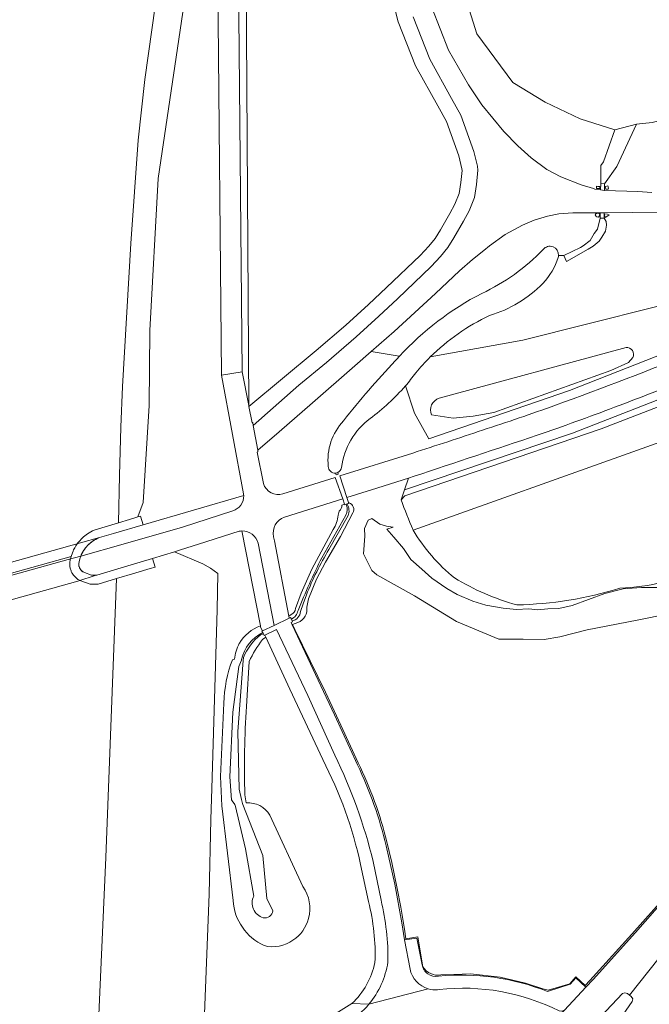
# Model space of a CAD drawing. Header units: metres. Extents: x 197700 to 204338, y 317132 to 325229.
# Tile 795 of 1056: x 202220 to 202300, y 320066 to 320191. Entities that reach past the tile are written whole.
import ezdxf

# ---------------------------------------------------------------- set-up
doc = ezdxf.new("R2010")
doc.units = ezdxf.units.M
for name, color, linetype, lineweight in [('B-WE-GR-BEPLANTING_CULTUUR_BOSPLANTSOEN-GV', 90, 'Continuous', 18), ('B-WE-GR-BEPLANTING_CULTUUR_HEESTERS-GV', 90, 'Continuous', 18), ('B-WE-GR-BOS_LOOF-GV', 40, 'Continuous', 13), ('B-WE-GR-GRAS-GV', 60, 'Continuous', 13), ('B-WE-GR-STRUIK-GV', 90, 'Continuous', 13), ('B-WE-IE-TERREINAFSCHEIDING_KUNSTMATIG_MUUR-GV', 90, 'Continuous', 18), ('B-WE-KW-KUNSTWERK-GV', 170, 'Continuous', 18), ('B-WE-OG-TERREIN_CULTUURSCHEIDING-GV', 7, 'Continuous', 18), ('B-WE-OG-WATER_GREPPEL-GV', 160, 'Continuous', 18), ('B-WE-OG-WATER_MEER-GV', 140, 'Continuous', 18), ('B-WE-OG-WATER_SLOOT-GV', 120, 'Continuous', 18), ('B-WE-VH-VERHARDING_ASFALT-GV', 252, 'Continuous', 18), ('B-WE-VH-VERHARDING_BEDRIJFSVLOERPLAAT-GV', 252, 'Continuous', 18), ('B-WE-VH-VERHARDING_GESLOTEN-GV', 252, 'Continuous', 18), ('B-WE-VH-VERHARDING_OPEN-GV', 252, 'Continuous', 18), ('B-WE-VH-VERHARDING_TEGEL-GV', 252, 'Continuous', 18)]:
    doc.layers.add(name, color=color, linetype=linetype, lineweight=lineweight)

msp = doc.modelspace()

# ---------------------------------------------------------------- linework, layer by layer
at = {"layer": 'B-WE-GR-BEPLANTING_CULTUUR_BOSPLANTSOEN-GV'}
for points in [[(202416.535, 320192.754), (202405.889, 320189.887), (202401.658, 320188.746), (202399.765, 320188.237), (202398.554, 320187.908), (202390.656, 320185.549), (202386.224, 320184.4), (202381.75, 320183.431), (202357.998, 320178.415), (202301.949, 320166.697), (202294.727, 320166.622), (202294.72, 320165.949), (202294.982, 320165.52), (202294.995, 320165.054), (202294.875, 320164.27), (202294.42, 320163.536), (202294.056, 320162.997), (202293.321, 320162.358), (202292.677, 320161.985), (202289.915, 320160.406), (202289.581, 320161.18), (202288.899, 320161.18)], [(202272.528, 320148.237), (202284.345, 320150.38), (202309.381, 320156.68), (202335.915, 320164.657), (202352.489, 320169.303), (202357.622, 320170.927), (202368.773, 320173.96), (202378.548, 320176.242), (202389.162, 320178.844), (202398.411, 320180.879)], [(202364.423, 320159.155), (202365.671, 320159.747), (202369.244, 320161.332), (202372.662, 320163.094), (202376.522, 320164.804), (202379.765, 320166.103), (202383.884, 320167.802), (202385.697, 320168.505), (202386.852, 320168.953), (202386.169, 320170.505), (202367.141, 320165.258), (202363.961, 320164.324), (202350.816, 320160.462), (202337.855, 320156.237), (202326.429, 320152.055), (202315.589, 320147.288), (202294.319, 320139.078), (202269.291, 320130.523), (202268.818, 320130.037)], [(202327.58, 320146.564), (202270.331, 320126.165)], [(202270.331, 320126.165), (202327.58, 320146.564)]]:
    msp.add_lwpolyline(points, dxfattribs=at)
msp.add_lwpolyline([(202294.731, 320166.494), (202295.121, 320166.439), (202295.335, 320166.379), (202295.186, 320166.233), (202294.843, 320166.027)], close=True, dxfattribs=at)
for points in [[(202288.853, 320160.919, -0.1136974), (202286.89, 320157.627)], [(202288.899, 320161.18, -0.0588127), (202288.853, 320160.919)], [(202286.89, 320157.627, -0.1285651), (202280.095, 320153.533)], [(202280.095, 320153.533, 0.084822), (202272.528, 320148.237)], [(202268.818, 320130.037, 0.0183592), (202270.331, 320126.165)], [(202270.331, 320126.165, 0.0867263), (202275.614, 320120.054)], [(202296.71, 320118.75, 0.0975917), (202307.635, 320121.377)], [(202275.614, 320120.054, 0.0688805), (202283.568, 320116.619)], [(202283.568, 320116.619, 0.0717678), (202296.71, 320118.75)]]:
    msp.add_lwpolyline(points, format="xyb", dxfattribs=at)
at = {"layer": 'B-WE-GR-BEPLANTING_CULTUUR_HEESTERS-GV'}
msp.add_lwpolyline([(202302.01, 320118.814), (202299.462, 320118.815), (202297.148, 320118.685), (202294.802, 320118.087), (202290.635, 320116.532), (202288.933, 320116.173), (202287.507, 320116.098), (202286.201, 320116), (202285.088, 320116.13), (202283.531, 320116.017), (202281.812, 320116.202), (202279.6, 320116.563), (202277.949, 320117.105), (202275.97, 320117.939), (202274.636, 320118.726), (202272.71, 320120.008), (202271.431, 320121.159), (202270.04, 320122.398), (202269.129, 320123.828), (202267.857, 320125.246), (202267.003, 320126.287), (202267.793, 320126.548), (202266.945, 320126.666), (202266.111, 320126.897), (202265.059, 320127.62), (202264.606, 320127.437), (202264.118, 320126.342), (202264.192, 320125.362), (202263.996, 320123.112), (202265.066, 320120.983), (202265.705, 320120.436), (202270.508, 320117.754), (202275.872, 320114.491), (202281.263, 320112.256), (202284.396, 320112.251), (202287.07, 320112.216), (202289.067, 320112.558), (202292.532, 320113.442), (202298.927, 320114.674), (202306.691, 320116.248)], dxfattribs=at)
at = {"layer": 'B-WE-GR-BOS_LOOF-GV'}
for points in [[(202245.507, 320212.515), (202243.556, 320210.678), (202243.077, 320206.599), (202237.804, 320171.019), (202236.745, 320151.621), (202236.666, 320142.027), (202235.891, 320129.683), (202235.195, 320127.828), (202235.574, 320127.941), (202235.738, 320127.39), (202235.902, 320126.839), (202248.726, 320130.573), (202248.718, 320130.679), (202248.705, 320130.785), (202245.911, 320145.899), (202245.43, 320195.714)], [(202239.249, 320206.007), (202236.114, 320183.626), (202235.273, 320175.872), (202234.325, 320162.706), (202233.26, 320144.472), (202233.043, 320139.288), (202232.888, 320133.135), (202232.736, 320127.094), (202234.155, 320127.517), (202234.821, 320127.716), (202235.195, 320127.828), (202235.891, 320129.683), (202236.666, 320142.027), (202236.745, 320151.621), (202237.804, 320171.019), (202243.077, 320206.599)], [(202500.429, 320178.89), (202503.068, 320178.522), (202505.693, 320178.058), (202506.25, 320178.901), (202504.066, 320179.373), (202500.581, 320179.878), (202499.234, 320180.098), (202468.216, 320184.244), (202455.762, 320185.067), (202450.788, 320185.084), (202420.253, 320183.292), (202410.658, 320182.37), (202401.173, 320180.594), (202398.496, 320179.931), (202370.916, 320172.883), (202341.367, 320164.084), (202321.937, 320156.508), (202313.566, 320153.114), (202290.297, 320143.97), (202272.345, 320137.791), (202270.519, 320141.068), (202269.345, 320144.542)], [(202398.411, 320180.879), (202389.162, 320178.844), (202378.548, 320176.242), (202368.773, 320173.96), (202357.622, 320170.927), (202352.489, 320169.303), (202335.915, 320164.657), (202309.381, 320156.68), (202284.345, 320150.38), (202272.528, 320148.237)], [(202269.345, 320144.542), (202270.519, 320141.068), (202272.345, 320137.791), (202290.297, 320143.97), (202313.566, 320153.114), (202321.937, 320156.508), (202341.367, 320164.084), (202370.916, 320172.883), (202398.496, 320179.931)], [(202268.058, 320147.748), (202268.298, 320148.017), (202268.54, 320148.284), (202268.58, 320148.326), (202268.537, 320148.333), (202264.972, 320148.92), (202262.882, 320147.105), (202257.484, 320142.377), (202253.235, 320138.696), (202250.506, 320136.332), (202250.544, 320136.122), (202250.432, 320136.09), (202251.231, 320132.089)], [(202297.506, 320149.443), (202273.655, 320142.976)], [(202273.655, 320142.976), (202297.506, 320149.443)], [(202272.681, 320140.842), (202275.468, 320140.443), (202278.01, 320140.669), (202280.641, 320141.157), (202295.576, 320146.513), (202297.799, 320147.548), (202298.389, 320148.16)], [(202298.389, 320148.16), (202297.799, 320147.548), (202295.576, 320146.513), (202280.641, 320141.157), (202278.01, 320140.669), (202275.468, 320140.443), (202272.681, 320140.842)], [(202253.726, 320130.777), (202260.409, 320132.852), (202261.354, 320130.127), (202261.591, 320129.444), (202261.612, 320129.385), (202261.786, 320129.447), (202261.929, 320129.498), (202262.118, 320129.565), (202262.087, 320129.661), (202261.871, 320130.32), (202260.972, 320133.066), (202270.301, 320135.982)], [(202260.727, 320133.507), (202260.792, 320133.291), (202260.54, 320133.203), (202260.536, 320133.215), (202260.445, 320133.425)], [(202229.689, 320051.953), (202231.128, 320084.409), (202232.476, 320119.962), (202230.171, 320119.281), (202229.135, 320119.254), (202227.928, 320119.694), (202227.678, 320119.821), (202227.573, 320119.876), (202227.243, 320120.14), (202227.049, 320120.356), (202227.014, 320120.404), (202226.848, 320120.644), (202226.809, 320120.723), (202226.761, 320120.802), (202226.73, 320120.883), (202226.69, 320120.964), (202226.656, 320121.075), (202226.617, 320121.17), (202226.586, 320121.297), (202226.55, 320121.493), (202226.546, 320121.53), (202226.532, 320121.605), (202226.527, 320121.695), (202226.529, 320121.855), (202226.526, 320122.003), (202226.584, 320122.365), (202226.701, 320122.808), (202205.044, 320116.763)], [(202243.523, 320058.998), (202244.3, 320079.699), (202244.535, 320089.236), (202244.655, 320093.209), (202245.34, 320115.996), (202245.415, 320120.61), (202244.5, 320121.3), (202243.507, 320121.872), (202239.898, 320123.404), (202237.091, 320122.525), (202237.254, 320121.974), (202237.417, 320121.422), (202236.799, 320121.239), (202234.946, 320120.692), (202234.82, 320120.655), (202232.476, 320119.962), (202231.128, 320084.409), (202229.689, 320051.953)]]:
    msp.add_lwpolyline(points, dxfattribs=at)
for points in [[(202288.514, 320142.086, 0.0070057), (202306.496, 320148.946)], [(202298.389, 320148.16, 0.5636396), (202297.506, 320149.443)], [(202297.506, 320149.443, -0.5636396), (202298.389, 320148.16)], [(202261.446, 320140.102, -0.0221482), (202268.058, 320147.748)], [(202272.528, 320148.237, 0.0252013), (202270.671, 320146.206)], [(202270.671, 320146.206, -0.0193772), (202269.345, 320144.542)], [(202269.345, 320144.542, -0.0561257), (202264.848, 320140.379)], [(202273.655, 320142.976, 0.4398828), (202272.681, 320140.842)], [(202272.681, 320140.842, -0.4398828), (202273.655, 320142.976)], [(202279.202, 320138.903, 0.0071654), (202288.514, 320142.086)], [(202259.508, 320134.283, -0.2139213), (202261.446, 320140.102)], [(202264.848, 320140.379, 0.2039263), (202261.195, 320134.156)], [(202270.301, 320135.982, 0.003038), (202279.202, 320138.903)], [(202260.445, 320133.425, -0.4317279), (202259.508, 320134.283)], [(202261.195, 320134.156, -0.2512097), (202260.727, 320133.507)], [(202251.231, 320132.089, 0.4038333), (202253.726, 320130.777)]]:
    msp.add_lwpolyline(points, format="xyb", dxfattribs=at)
at = {"layer": 'B-WE-GR-GRAS-GV'}
for points in [[(202272.742, 320192.803), (202274.849, 320187.352), (202277.424, 320182.94), (202279.123, 320180.394), (202281.928, 320176.98), (202283.693, 320175.173), (202285.42, 320173.617), (202287.395, 320172.159), (202289.191, 320171.231), (202291.762, 320170.177), (202293.356, 320169.706), (202293.511, 320169.66), (202294.259, 320169.538), (202294.274, 320170.364), (202294.287, 320172.676), (202294.613, 320173.139), (202296.09, 320177.205), (202291.665, 320178.609), (202287.181, 320180.748), (202283.055, 320183.252), (202278.472, 320189.462), (202272.989, 320206.926)], [(202249.043, 320196.326), (202249.375, 320142.059), (202249.398, 320141.94), (202257.977, 320149.055), (202261.756, 320152.302), (202264.629, 320154.927), (202266.957, 320157.089), (202271.219, 320161.165), (202272.332, 320162.359), (202273.142, 320163.368), (202273.829, 320164.443), (202275.007, 320166.541), (202275.664, 320167.729), (202276.224, 320169.107), (202276.437, 320170.506), (202276.59, 320172.021), (202276.565, 320172.223), (202276.175, 320173.878), (202274.597, 320178.263), (202273.5, 320180.252), (202270.653, 320185.383), (202268.439, 320191.005), (202267.468, 320194.879)], [(202300.854, 320178.154), (202298.838, 320177.912), (202296.331, 320172.547), (202294.765, 320170.327), (202294.756, 320169.457), (202299.025, 320169.341), (202300.81, 320169.236)]]:
    msp.add_lwpolyline(points, dxfattribs=at)
for points in [[(202293.746, 320169.72), (202293.739, 320170.02), (202293.899, 320169.99), (202294.152, 320169.987), (202294.158, 320169.736), (202293.944, 320169.737)], [(202294.88, 320169.972), (202295.188, 320170.057), (202295.268, 320169.759), (202295.206, 320169.634), (202294.967, 320169.628), (202294.821, 320169.666)]]:
    msp.add_lwpolyline(points, close=True, dxfattribs=at)
at = {"layer": 'B-WE-GR-STRUIK-GV'}
msp.add_lwpolyline([(202205.044, 320116.763), (202226.701, 320122.808), (202226.864, 320123.268), (202226.949, 320123.463), (202227.024, 320123.622), (202227.185, 320123.914), (202227.319, 320124.146), (202227.576, 320124.511), (202227.785, 320124.764), (202228.077, 320125.082), (202228.287, 320125.278), (202228.81, 320125.685), (202229.445, 320126.067), (202229.755, 320126.205), (202232.736, 320127.094), (202232.888, 320133.135), (202233.043, 320139.288), (202233.26, 320144.472), (202234.325, 320162.706), (202235.273, 320175.872), (202236.114, 320183.626), (202239.249, 320206.007)], dxfattribs=at)
at = {"layer": 'B-WE-IE-TERREINAFSCHEIDING_KUNSTMATIG_MUUR-GV'}
for points in [[(202293.746, 320169.72), (202293.944, 320169.737), (202294.158, 320169.736), (202294.152, 320169.987), (202293.899, 320169.99), (202293.739, 320170.02)], [(202294.88, 320169.972), (202294.821, 320169.666), (202294.967, 320169.628), (202295.206, 320169.634), (202295.268, 320169.759), (202295.188, 320170.057)], [(202293.892, 320166.584), (202293.64, 320166.509), (202293.547, 320166.38), (202293.642, 320166.24), (202293.634, 320166.186), (202293.769, 320166.126), (202293.998, 320166.049), (202294.139, 320166.341), (202294.094, 320166.53)], [(202294.731, 320166.494), (202294.843, 320166.027), (202295.186, 320166.233), (202295.335, 320166.379), (202295.121, 320166.439)], [(202226.584, 320122.365), (202226.526, 320122.003), (202226.529, 320121.855), (202226.527, 320121.695), (202226.532, 320121.605), (202226.546, 320121.53), (202226.55, 320121.493), (202226.586, 320121.297), (202226.617, 320121.17), (202226.656, 320121.075), (202226.69, 320120.964), (202226.73, 320120.883), (202226.761, 320120.802), (202226.809, 320120.723), (202226.848, 320120.644), (202227.014, 320120.404), (202227.049, 320120.356), (202227.243, 320120.14), (202227.573, 320119.876), (202227.678, 320119.821), (202227.928, 320119.694), (202229.135, 320119.254), (202230.171, 320119.281), (202232.476, 320119.962), (202234.82, 320120.655), (202234.946, 320120.692), (202236.799, 320121.239), (202237.417, 320121.422), (202237.254, 320121.974), (202237.091, 320122.525), (202233.495, 320121.461), (202230.003, 320120.427), (202229.323, 320120.409), (202228.392, 320120.74), (202228.322, 320120.774), (202228.253, 320120.817), (202228.208, 320120.841), (202228.193, 320120.853), (202228.18, 320120.861), (202228.051, 320120.967), (202228.05, 320120.968), (202228.045, 320120.972), (202228.02, 320121.001), (202227.938, 320121.089), (202227.922, 320121.111), (202227.907, 320121.129), (202227.885, 320121.165), (202227.843, 320121.226), (202227.819, 320121.275), (202227.799, 320121.308), (202227.785, 320121.345), (202227.761, 320121.393), (202227.741, 320121.458), (202227.723, 320121.503), (202227.717, 320121.532), (202227.705, 320121.571), (202227.688, 320121.663), (202227.684, 320121.698), (202227.682, 320121.709), (202227.682, 320121.72), (202227.678, 320121.755), (202227.679, 320121.859), (202227.678, 320121.918), (202227.68, 320121.93), (202227.68, 320121.941), (202227.71, 320122.125), (202227.806, 320122.489), (202227.934, 320122.844), (202227.996, 320122.987), (202228.063, 320123.128), (202228.08, 320123.158), (202228.096, 320123.193), (202228.185, 320123.346), (202228.255, 320123.472), (202228.273, 320123.498), (202228.289, 320123.526), (202228.402, 320123.687), (202228.477, 320123.796), (202228.49, 320123.812), (202228.51, 320123.84), (202228.652, 320124.007), (202228.729, 320124.099), (202228.743, 320124.113), (202228.76, 320124.133), (202228.895, 320124.272), (202228.989, 320124.36), (202229.007, 320124.378), (202229.019, 320124.388), (202229.034, 320124.402), (202229.148, 320124.496), (202229.309, 320124.63), (202229.324, 320124.641), (202229.331, 320124.646), (202229.462, 320124.735), (202229.634, 320124.853), (202229.644, 320124.859), (202229.649, 320124.862), (202229.837, 320124.966), (202229.977, 320125.045), (202229.981, 320125.047), (202229.985, 320125.049), (202230.337, 320125.205), (202232.122, 320125.729), (202235.902, 320126.839), (202235.738, 320127.39), (202235.574, 320127.941), (202235.195, 320127.828), (202234.821, 320127.716), (202234.155, 320127.517), (202232.736, 320127.094), (202229.755, 320126.205), (202229.445, 320126.067), (202228.81, 320125.685), (202228.287, 320125.278), (202228.077, 320125.082), (202227.785, 320124.764), (202227.576, 320124.511), (202227.319, 320124.146), (202227.185, 320123.914), (202227.024, 320123.622), (202226.949, 320123.463), (202226.864, 320123.268), (202226.701, 320122.808)]]:
    msp.add_lwpolyline(points, close=True, dxfattribs=at)
at = {"layer": 'B-WE-KW-KUNSTWERK-GV'}
for points in [[(202230.337, 320125.205), (202227.912, 320124.543), (202187.364, 320113.18)], [(202227.71, 320122.125), (202227.806, 320122.489), (202227.934, 320122.844)], [(202157.754, 320100.111), (202227.55, 320119.662), (202229.899, 320120.396), (202230.003, 320120.427), (202229.323, 320120.409), (202228.392, 320120.74)]]:
    msp.add_lwpolyline(points, dxfattribs=at)
for points in [[(202227.934, 320122.844, -0.2048801), (202230.337, 320125.205)], [(202228.392, 320120.74, -0.3641339), (202227.71, 320122.125)]]:
    msp.add_lwpolyline(points, format="xyb", dxfattribs=at)
at = {"layer": 'B-WE-OG-TERREIN_CULTUURSCHEIDING-GV'}
for points in [[(202248.987, 320197.015), (202248.043, 320196.345), (202248.545, 320146.332), (202249.375, 320142.059), (202249.043, 320196.326)], [(202293.892, 320166.584), (202294.094, 320166.53), (202294.139, 320166.341), (202293.998, 320166.049), (202293.769, 320166.126), (202293.634, 320166.186), (202293.642, 320166.24), (202293.547, 320166.38), (202293.64, 320166.509)]]:
    msp.add_lwpolyline(points, close=True, dxfattribs=at)
for points in [[(202267.468, 320194.879), (202268.439, 320191.005), (202270.653, 320185.383), (202273.5, 320180.252), (202274.597, 320178.263), (202276.175, 320173.878), (202276.565, 320172.223), (202276.59, 320172.021), (202276.437, 320170.506), (202276.224, 320169.107), (202275.664, 320167.729), (202275.007, 320166.541), (202273.829, 320164.443), (202273.142, 320163.368), (202272.332, 320162.359), (202271.219, 320161.165), (202266.957, 320157.089), (202264.629, 320154.927), (202261.756, 320152.302), (202257.977, 320149.055), (202249.398, 320141.94), (202249.804, 320139.848), (202249.872, 320139.881), (202249.94, 320139.5), (202255.778, 320144.633), (202259.267, 320147.527), (202263.083, 320150.805), (202265.984, 320153.456), (202268.329, 320155.633), (202272.643, 320159.759), (202273.845, 320161.049), (202274.769, 320162.2), (202275.545, 320163.414), (202276.754, 320165.567), (202277.472, 320166.865), (202278.166, 320168.573), (202278.422, 320170.255), (202278.603, 320172.046), (202278.536, 320172.578), (202278.095, 320174.448), (202276.425, 320179.09), (202275.25, 320181.22), (202272.466, 320186.238), (202270.347, 320191.617)], [(202270.485, 320133.024), (202269.729, 320132.787), (202269.237, 320131.302), (202290.685, 320138.519), (202315.163, 320148.069), (202325.184, 320152.202), (202344.799, 320159.703), (202371.933, 320167.735), (202401.701, 320175.291), (202402.419, 320175.461), (202412.099, 320177.271), (202421.905, 320178.209), (202422.842, 320178.258), (202426.349, 320178.691), (202440.307, 320180.385), (202431.062, 320179.895), (202421.831, 320179.207)], [(202401.701, 320175.291), (202371.933, 320167.735), (202344.799, 320159.703), (202325.184, 320152.202), (202315.163, 320148.069), (202290.685, 320138.519), (202269.237, 320131.302), (202268.818, 320130.037), (202269.291, 320130.523), (202294.319, 320139.078), (202315.589, 320147.288), (202326.429, 320152.055), (202337.855, 320156.237), (202350.816, 320160.462), (202363.961, 320164.324), (202367.141, 320165.258), (202386.169, 320170.505), (202386.852, 320168.953), (202387.983, 320169.391), (202391.66, 320170.805), (202394.948, 320171.816)], [(202288.899, 320161.18), (202289.581, 320161.18), (202291.712, 320162.217), (202292.025, 320162.411), (202292.911, 320163.078), (202293.457, 320163.966), (202293.863, 320164.544), (202294.192, 320165.962), (202294.204, 320166.617), (202293.82, 320166.613), (202290.701, 320166.607), (202288.939, 320166.516), (202287.465, 320166.215), (202285.789, 320165.677), (202284.273, 320165.052), (202282.061, 320163.853), (202280.067, 320162.424), (202279.373, 320161.832), (202277.913, 320160.68), (202276.257, 320159.228), (202273.177, 320156.328), (202267.935, 320151.493), (202264.972, 320148.92), (202268.537, 320148.333)], [(202268.537, 320148.333), (202268.58, 320148.326)], [(202268.818, 320130.037), (202269.237, 320131.302), (202269.729, 320132.787), (202265.012, 320131.306), (202261.871, 320130.32), (202262.087, 320129.661), (202262.188, 320129.652)], [(202261.26, 320129.35), (202261.591, 320129.444), (202261.354, 320130.127), (202253.928, 320127.801)], [(202262.651, 320128.35), (202261.08, 320125.358), (202259.167, 320122.064), (202258.022, 320119.916), (202257.01, 320117.381), (202256.779, 320116.335)], [(202260.755, 320128.067), (202260.92, 320128.578)], [(202306.691, 320116.248), (202298.927, 320114.674), (202292.532, 320113.442), (202289.067, 320112.558), (202287.07, 320112.216), (202284.396, 320112.251), (202281.263, 320112.256), (202275.872, 320114.491), (202270.508, 320117.754), (202265.705, 320120.436), (202265.066, 320120.983), (202263.996, 320123.112), (202264.192, 320125.362), (202264.118, 320126.342), (202264.606, 320127.437), (202265.059, 320127.62), (202266.111, 320126.897), (202266.945, 320126.666), (202267.793, 320126.548), (202267.003, 320126.287), (202267.857, 320125.246), (202269.129, 320123.828), (202270.04, 320122.398), (202271.431, 320121.159), (202272.71, 320120.008), (202274.636, 320118.726), (202275.97, 320117.939), (202277.949, 320117.105), (202279.6, 320116.563), (202281.812, 320116.202), (202283.531, 320116.017), (202285.088, 320116.13), (202286.201, 320116), (202287.507, 320116.098), (202288.933, 320116.173), (202290.635, 320116.532), (202294.802, 320118.087), (202297.148, 320118.685), (202299.462, 320118.815), (202302.01, 320118.814)], [(202255.313, 320116.167), (202256.057, 320118.119), (202257.403, 320121.161), (202260.137, 320126.23)], [(202248.151, 320126.006), (202242.952, 320124.366), (202240.639, 320123.636), (202239.898, 320123.404), (202243.507, 320121.872), (202244.5, 320121.3), (202245.415, 320120.61)], [(202250.854, 320113.953), (202248.498, 320126.047)], [(202252.528, 320125.303), (202252.637, 320124.79), (202254.488, 320115.161), (202254.796, 320115.381)], [(202245.415, 320120.61), (202245.34, 320115.996), (202244.655, 320093.209), (202244.535, 320089.236), (202244.3, 320079.699), (202243.523, 320058.998), (202243.426, 320056.735), (202243.026, 320054.73), (202242.027, 320052.996), (202240.456, 320052.068), (202231.196, 320051.035), (202231.252, 320050.164), (202247.258, 320049.627), (202249.956, 320051.523)], [(202255.644, 320114.376), (202254.935, 320114.102), (202255.247, 320113.463), (202259.168, 320105.488), (202261.129, 320101.293), (202263.322, 320096.486)], [(202258.803, 320096.876), (202254.609, 320105.864), (202251.54, 320112.521), (202251.121, 320112.199)], [(202248.164, 320111.704), (202248.172, 320111.719)], [(202247.276, 320109.626), (202247.546, 320109.694)], [(202247.372, 320078.907), (202245.919, 320090.973), (202245.772, 320094.717), (202246.191, 320104.083)], [(202248.867, 320092.375), (202249.046, 320091.356)], [(202252.046, 320089.787), (202256.264, 320080.7)], [(202266.993, 320086.381), (202267.629, 320083.749), (202268.293, 320080.447), (202268.768, 320078.057), (202269.219, 320075.256), (202269.419, 320074.035), (202270.921, 320074.296), (202271.583, 320070.45)], [(202264.638, 320078.77), (202263.632, 320083.495)], [(202273.885, 320069.415), (202275.512, 320069.476), (202277.658, 320069.538), (202281.44, 320069.121), (202284.675, 320068.371), (202286.903, 320067.66), (202287.552, 320067.483), (202290.312, 320068.301), (202291.088, 320069.175), (202292.275, 320068.087), (202292.868, 320068.724), (202298.25, 320074.636), (202303.518, 320080.545)]]:
    msp.add_lwpolyline(points, dxfattribs=at)
for points in [[(202279.097, 320156.343, 0.0938506), (202286.92, 320161.947)], [(202286.92, 320161.947, -0.7249159), (202288.899, 320161.18)], [(202268.58, 320148.326, -0.0878272), (202279.097, 320156.343)], [(202305.412, 320145.486, -0.0061898), (202296.023, 320141.818)], [(202296.023, 320141.818, -0.0068012), (202286.185, 320138.253)], [(202286.185, 320138.253, 0.0006307), (202270.485, 320133.024)], [(202270.331, 320126.165, -0.0183592), (202268.818, 320130.037)], [(202260.92, 320128.578, 0.2046092), (202261.26, 320129.35)], [(202262.188, 320129.652, -0.4419118), (202262.651, 320128.35)], [(202253.928, 320127.801, 0.3790131), (202252.528, 320125.303)], [(202260.137, 320126.23, 0.1333049), (202260.755, 320128.067)], [(202248.498, 320126.047, 0.0429685), (202248.151, 320126.006)], [(202275.614, 320120.054, -0.0867263), (202270.331, 320126.165)], [(202307.635, 320121.377, -0.0975917), (202296.71, 320118.75)], [(202283.568, 320116.619, -0.0688805), (202275.614, 320120.054)], [(202296.71, 320118.75, -0.0717678), (202283.568, 320116.619)], [(202256.779, 320116.335, -0.3434609), (202255.644, 320114.376)], [(202254.796, 320115.381, 0.3057057), (202255.313, 320116.167)], [(202248.172, 320111.719, -0.1757759), (202250.854, 320113.953)], [(202247.546, 320109.694, -0.1085937), (202248.164, 320111.704)], [(202251.121, 320112.199, 0.057667), (202249.432, 320109.387)], [(202246.191, 320104.083, -0.0822949), (202247.276, 320109.626)], [(202249.432, 320109.387, 0.0055841), (202249.07, 320103.668)], [(202249.07, 320103.668, 0.0222174), (202248.867, 320092.375)], [(202263.632, 320083.495, 0.0671983), (202258.803, 320096.876)], [(202263.322, 320096.486, -0.052011), (202266.993, 320086.381)], [(202249.046, 320091.356, -0.2922659), (202252.046, 320089.787)], [(202256.264, 320080.7, -0.2254939), (202257.006, 320076.63)], [(202251.326, 320073.167, -0.2755557), (202247.372, 320078.907)], [(202265.474, 320070.994, 0.0722679), (202264.638, 320078.77)], [(202257.006, 320076.63, -0.1829634), (202255.011, 320073.859)], [(202255.011, 320073.859, -0.2316829), (202251.326, 320073.167)], [(202262.54, 320065.763, 0.1474537), (202265.474, 320070.994)], [(202271.583, 320070.45, 0.2975702), (202273.885, 320069.415)], [(202249.956, 320051.523, -0.1724584), (202262.54, 320065.763)]]:
    msp.add_lwpolyline(points, format="xyb", dxfattribs=at)
at = {"layer": 'B-WE-OG-WATER_GREPPEL-GV'}
for points in [[(202294.274, 320170.364), (202294.765, 320170.327), (202296.331, 320172.547), (202298.838, 320177.912), (202296.09, 320177.205), (202294.613, 320173.139), (202294.287, 320172.676)], [(202294.765, 320170.327), (202294.274, 320170.364), (202294.259, 320169.538), (202294.756, 320169.457)], [(202294.204, 320166.617), (202294.192, 320165.962), (202294.72, 320165.949), (202294.727, 320166.622)], [(202294.72, 320165.949), (202294.192, 320165.962), (202293.863, 320164.544), (202293.457, 320163.966), (202292.911, 320163.078), (202292.025, 320162.411), (202291.712, 320162.217), (202289.581, 320161.18), (202289.915, 320160.406), (202292.677, 320161.985), (202293.321, 320162.358), (202294.056, 320162.997), (202294.42, 320163.536), (202294.875, 320164.27), (202294.995, 320165.054), (202294.982, 320165.52)]]:
    msp.add_lwpolyline(points, close=True, dxfattribs=at)
for points in [[(202286.92, 320161.947, -0.0938506), (202279.097, 320156.343)], [(202288.899, 320161.18, 0.7249159), (202286.92, 320161.947)], [(202286.89, 320157.627, 0.1136974), (202288.853, 320160.919)], [(202288.853, 320160.919, 0.0588127), (202288.899, 320161.18)], [(202280.095, 320153.533, 0.1285651), (202286.89, 320157.627)], [(202279.097, 320156.343, 0.0878272), (202268.58, 320148.326)], [(202272.528, 320148.237, -0.084822), (202280.095, 320153.533)], [(202268.058, 320147.748, 0.0221482), (202261.446, 320140.102)], [(202270.671, 320146.206, -0.0252013), (202272.528, 320148.237)], [(202269.345, 320144.542, 0.0193772), (202270.671, 320146.206)], [(202264.848, 320140.379, 0.0561257), (202269.345, 320144.542)], [(202261.446, 320140.102, 0.2139213), (202259.508, 320134.283)], [(202261.195, 320134.156, -0.2039263), (202264.848, 320140.379)], [(202259.508, 320134.283, 0.4317279), (202260.445, 320133.425)], [(202260.727, 320133.507, 0.2512097), (202261.195, 320134.156)], [(202260.727, 320133.507, -0.0888256), (202260.445, 320133.425)], [(202260.445, 320133.425, 0.0888256), (202260.727, 320133.507)], [(202261.822, 320129.34, -0.2107955), (202261.766, 320128.077)], [(202262.059, 320127.999, 0.2160374), (202261.935, 320129.478)], [(202258.687, 320122.636, 0.0161815), (202255.652, 320115.903)], [(202256.722, 320117.887, -0.04303), (202259.597, 320123.677)], [(202255.652, 320115.903, -0.2176426), (202254.811, 320114.782)], [(202254.901, 320114.586, 0.3446733), (202255.973, 320115.77)], [(202251.158, 320113.077, 0.2342931), (202248.463, 320109.634)], [(202248.683, 320109.9, -0.1267446), (202250.884, 320112.798)], [(202249.997, 320079.476, 0.4509483), (202251.213, 320076.699)], [(202251.213, 320076.699, 0.4164775), (202252.443, 320077.588)]]:
    msp.add_lwpolyline(points, format="xyb", dxfattribs=at)
for points in [[(202268.58, 320148.326), (202268.54, 320148.284), (202268.298, 320148.017), (202268.058, 320147.748)], [(202260.445, 320133.425), (202260.536, 320133.215), (202260.54, 320133.203), (202260.792, 320133.291)], [(202260.792, 320133.291), (202260.727, 320133.507)], [(202261.935, 320129.478), (202261.929, 320129.498), (202261.786, 320129.447), (202261.822, 320129.34)], [(202261.766, 320128.077), (202258.687, 320122.636)], [(202259.597, 320123.677), (202262.059, 320127.999)], [(202255.973, 320115.77), (202256.305, 320116.748), (202256.722, 320117.887)], [(202254.811, 320114.782), (202254.901, 320114.586)], [(202250.884, 320112.798), (202251.235, 320112.933), (202251.158, 320113.077)], [(202248.463, 320109.634), (202248.428, 320109.55), (202248.101, 320108.762), (202247.356, 320102.923), (202246.95, 320094.706), (202247.182, 320091.766), (202247.268, 320091.636), (202247.594, 320091.14), (202247.625, 320091.093), (202248.94, 320085.488), (202249.997, 320079.476)], [(202252.443, 320077.588), (202251.681, 320079.159), (202251.146, 320084.652), (202248.607, 320091.166), (202248.578, 320091.283), (202248.454, 320091.779), (202248.125, 320093.102), (202247.962, 320100.459), (202248.654, 320109.514), (202248.683, 320109.9)]]:
    msp.add_lwpolyline(points, dxfattribs=at)
at = {"layer": 'B-WE-OG-WATER_MEER-GV'}
msp.add_lwpolyline([(202272.989, 320206.926), (202278.472, 320189.462), (202283.055, 320183.252), (202287.181, 320180.748), (202291.665, 320178.609), (202296.09, 320177.205), (202298.838, 320177.912), (202300.854, 320178.154), (202312.298, 320180.993), (202325.722, 320184.318), (202337.335, 320187.072), (202347.127, 320189.44), (202349.386, 320189.93), (202349.094, 320191.892)], dxfattribs=at)
at = {"layer": 'B-WE-OG-WATER_SLOOT-GV'}
for points in [[(202261.26, 320129.35, -0.2046092), (202260.92, 320128.578)], [(202261.766, 320128.077, 0.2107955), (202261.822, 320129.34)], [(202261.935, 320129.478, -0.2160374), (202262.059, 320127.999)], [(202262.651, 320128.35, 0.4419118), (202262.188, 320129.652)], [(202260.755, 320128.067, -0.1333049), (202260.137, 320126.23)], [(202255.652, 320115.903, -0.0161815), (202258.687, 320122.636)], [(202259.597, 320123.677, 0.04303), (202256.722, 320117.887)], [(202255.644, 320114.376, 0.3434609), (202256.779, 320116.335)], [(202255.313, 320116.167, -0.3057057), (202254.796, 320115.381)], [(202254.811, 320114.782, 0.2176426), (202255.652, 320115.903)], [(202255.973, 320115.77, -0.3446733), (202254.901, 320114.586)], [(202250.854, 320113.953, 0.1757759), (202248.172, 320111.719)], [(202248.463, 320109.634, -0.2342931), (202251.158, 320113.077)], [(202250.884, 320112.798, 0.1267446), (202248.683, 320109.9)], [(202248.164, 320111.704, 0.1085937), (202247.546, 320109.694)], [(202249.432, 320109.387, -0.057667), (202251.121, 320112.199)], [(202247.276, 320109.626, 0.0822949), (202246.191, 320104.083)], [(202249.07, 320103.668, -0.0055841), (202249.432, 320109.387)], [(202248.867, 320092.375, -0.0222174), (202249.07, 320103.668)], [(202252.046, 320089.787, 0.2922659), (202249.046, 320091.356)], [(202257.006, 320076.63, 0.2254939), (202256.264, 320080.7)], [(202247.372, 320078.907, 0.2755557), (202251.326, 320073.167)], [(202251.213, 320076.699, -0.4509483), (202249.997, 320079.476)], [(202252.443, 320077.588, -0.4164775), (202251.213, 320076.699)], [(202255.011, 320073.859, 0.1829634), (202257.006, 320076.63)], [(202251.326, 320073.167, 0.2316829), (202255.011, 320073.859)]]:
    msp.add_lwpolyline(points, format="xyb", dxfattribs=at)
for points in [[(202261.591, 320129.444), (202261.26, 320129.35)], [(202261.822, 320129.34), (202261.786, 320129.447), (202261.612, 320129.385), (202261.591, 320129.444)], [(202262.188, 320129.652), (202262.087, 320129.661), (202262.118, 320129.565), (202261.929, 320129.498), (202261.935, 320129.478)], [(202256.779, 320116.335), (202257.01, 320117.381), (202258.022, 320119.916), (202259.167, 320122.064), (202261.08, 320125.358), (202262.651, 320128.35)], [(202258.687, 320122.636), (202261.766, 320128.077)], [(202262.059, 320127.999), (202259.597, 320123.677)], [(202260.92, 320128.578), (202260.755, 320128.067)], [(202260.137, 320126.23), (202257.403, 320121.161), (202256.057, 320118.119), (202255.313, 320116.167)], [(202256.722, 320117.887), (202256.305, 320116.748), (202255.973, 320115.77)], [(202254.796, 320115.381), (202254.488, 320115.161), (202254.536, 320114.91), (202254.714, 320114.994), (202254.811, 320114.782)], [(202251.158, 320113.077), (202251.051, 320113.276), (202251.129, 320113.313), (202250.886, 320113.791), (202250.854, 320113.953)], [(202254.901, 320114.586), (202254.954, 320114.469), (202254.793, 320114.391), (202254.761, 320114.376), (202254.897, 320114.087), (202254.935, 320114.102), (202255.644, 320114.376)], [(202251.121, 320112.199), (202251.54, 320112.521), (202251.425, 320112.77), (202251.343, 320112.731), (202251.235, 320112.933), (202250.884, 320112.798)], [(202248.172, 320111.719), (202248.164, 320111.704)], [(202249.997, 320079.476), (202248.94, 320085.488), (202247.625, 320091.093), (202247.594, 320091.14), (202247.268, 320091.636), (202247.182, 320091.766), (202246.95, 320094.706), (202247.356, 320102.923), (202248.101, 320108.762), (202248.428, 320109.55), (202248.463, 320109.634)], [(202247.546, 320109.694), (202247.276, 320109.626)], [(202248.683, 320109.9), (202248.654, 320109.514), (202247.962, 320100.459), (202248.125, 320093.102), (202248.454, 320091.779), (202248.578, 320091.283), (202248.607, 320091.166), (202251.146, 320084.652), (202251.681, 320079.159), (202252.443, 320077.588)], [(202246.191, 320104.083), (202245.772, 320094.717), (202245.919, 320090.973), (202247.372, 320078.907)], [(202249.046, 320091.356), (202248.867, 320092.375)], [(202256.264, 320080.7), (202252.046, 320089.787)]]:
    msp.add_lwpolyline(points, dxfattribs=at)
at = {"layer": 'B-WE-VH-VERHARDING_ASFALT-GV'}
for points in [[(202300.81, 320169.236), (202299.025, 320169.341), (202294.756, 320169.457), (202294.259, 320169.538), (202293.511, 320169.66), (202293.356, 320169.706), (202291.762, 320170.177), (202289.191, 320171.231), (202287.395, 320172.159), (202285.42, 320173.617), (202283.693, 320175.173), (202281.928, 320176.98), (202279.123, 320180.394), (202277.424, 320182.94), (202274.849, 320187.352), (202272.742, 320192.803)], [(202270.347, 320191.617), (202272.466, 320186.238), (202275.25, 320181.22), (202276.425, 320179.09), (202278.095, 320174.448), (202278.536, 320172.578), (202278.603, 320172.046), (202278.422, 320170.255), (202278.166, 320168.573), (202277.472, 320166.865), (202276.754, 320165.567), (202275.545, 320163.414), (202274.769, 320162.2), (202273.845, 320161.049), (202272.643, 320159.759), (202268.329, 320155.633), (202265.984, 320153.456), (202263.083, 320150.805), (202259.267, 320147.527), (202255.778, 320144.633), (202249.94, 320139.5), (202250.506, 320136.332), (202253.235, 320138.696), (202257.484, 320142.377), (202262.882, 320147.105), (202264.972, 320148.92), (202267.935, 320151.493), (202273.177, 320156.328), (202276.257, 320159.228), (202277.913, 320160.68), (202279.373, 320161.832), (202280.067, 320162.424), (202282.061, 320163.853), (202284.273, 320165.052), (202285.789, 320165.677), (202287.465, 320166.215), (202288.939, 320166.516), (202290.701, 320166.607), (202293.82, 320166.613), (202294.204, 320166.617), (202294.727, 320166.622), (202301.949, 320166.697)], [(202287.303, 320062.621), (202290.34, 320059.898), (202290.345, 320059.904), (202292.733, 320062.441), (202295.705, 320065.599), (202297.059, 320067.037), (202297.366, 320067.155), (202297.682, 320067.06), (202297.932, 320066.856), (202302.883, 320073.035), (202316.321, 320090.454), (202323.793, 320100.664), (202332.321, 320113.105), (202336.75, 320118.699), (202342.771, 320126.169), (202346.298, 320129.987), (202350.464, 320134.375), (202353.648, 320137.268), (202357.247, 320140.143), (202361.96, 320143.544), (202368.948, 320148.255), (202367.978, 320151.616)], [(202370.083, 320144.324), (202368.948, 320148.255), (202361.96, 320143.544), (202357.247, 320140.143), (202353.648, 320137.268), (202350.464, 320134.375), (202346.298, 320129.987), (202342.771, 320126.169), (202336.75, 320118.699), (202332.321, 320113.105), (202323.793, 320100.664), (202316.321, 320090.454), (202302.883, 320073.035), (202297.932, 320066.856)], [(202328.447, 320113.79), (202319.314, 320100.644), (202315.821, 320095.757), (202312.211, 320090.959), (202308.47, 320086.238), (202307.36, 320084.895), (202303.989, 320080.815), (202303.654, 320080.435), (202298.718, 320074.818), (202293.325, 320068.849), (202292.39, 320067.858), (202289.635, 320064.941), (202287.787, 320063.02), (202287.317, 320062.636), (202287.303, 320062.621)], [(202297.932, 320066.856), (202298.172, 320066.661), (202298.361, 320066.369), (202298.285, 320066.031), (202297.137, 320064.378), (202294.696, 320060.847), (202292.728, 320058.001), (202292.691, 320057.947), (202292.653, 320057.892), (202296.582, 320054.486), (202297.704, 320057.1), (202298.055, 320057.755), (202298.11, 320057.858), (202334.272, 320109.963)]]:
    msp.add_lwpolyline(points, dxfattribs=at)
at = {"layer": 'B-WE-VH-VERHARDING_BEDRIJFSVLOERPLAAT-GV'}
for points in [[(202263.322, 320096.486), (202261.129, 320101.293), (202259.168, 320105.488), (202255.247, 320113.463), (202254.935, 320114.102), (202254.897, 320114.087), (202258.567, 320106.272), (202260.319, 320102.588), (202263.228, 320096.235)], [(202271.583, 320070.45), (202270.921, 320074.296), (202269.419, 320074.035), (202269.219, 320075.256), (202268.768, 320078.057), (202268.293, 320080.447), (202267.629, 320083.749), (202266.993, 320086.381)], [(202266.915, 320085.881), (202268.025, 320080.995), (202268.908, 320076.063), (202269.241, 320073.887)], [(202303.518, 320080.545), (202298.25, 320074.636), (202292.868, 320068.724), (202292.275, 320068.087), (202291.088, 320069.175), (202290.312, 320068.301), (202287.552, 320067.483), (202286.903, 320067.66), (202284.675, 320068.371), (202281.44, 320069.121), (202277.658, 320069.538), (202275.512, 320069.476), (202273.885, 320069.415)], [(202287.472, 320067.316), (202290.354, 320068.22), (202291.095, 320069.045), (202292.39, 320067.858), (202293.325, 320068.849), (202298.718, 320074.818), (202303.654, 320080.435)], [(202269.241, 320073.887), (202270.833, 320074.128), (202271.497, 320070.719)]]:
    msp.add_lwpolyline(points, dxfattribs=at)
for points in [[(202263.228, 320096.235, -0.0508475), (202266.915, 320085.881)], [(202266.993, 320086.381, 0.052011), (202263.322, 320096.486)], [(202271.497, 320070.719, 0.4319058), (202273.575, 320069.262)], [(202273.885, 320069.415, -0.2975702), (202271.583, 320070.45)], [(202273.575, 320069.262, -0.118589), (202287.472, 320067.316)]]:
    msp.add_lwpolyline(points, format="xyb", dxfattribs=at)
at = {"layer": 'B-WE-VH-VERHARDING_GESLOTEN-GV'}
for points in [[(202227.71, 320122.125), (202227.806, 320122.489), (202227.934, 320122.844), (202226.339, 320122.399)], [(202226.339, 320122.399), (202159.343, 320103.728), (202157.651, 320103.256), (202157.674, 320103.218), (202157.84, 320102.942), (202157.862, 320102.636), (202157.884, 320102.329), (202157.732, 320101.887), (202157.579, 320101.445), (202157.243, 320101.048), (202156.906, 320100.65), (202156.747, 320100.479), (202156.109, 320100.057), (202155.471, 320099.634), (202154.58, 320099.255), (202153.688, 320098.875), (202157.754, 320100.111), (202227.55, 320119.662), (202229.899, 320120.396), (202230.003, 320120.427), (202229.323, 320120.409), (202228.392, 320120.74)]]:
    msp.add_lwpolyline(points, dxfattribs=at)
msp.add_lwpolyline([(202228.392, 320120.74, -0.3641339), (202227.71, 320122.125)], format="xyb", dxfattribs=at)
at = {"layer": 'B-WE-VH-VERHARDING_OPEN-GV'}
msp.add_lwpolyline([(202297.137, 320064.378), (202298.285, 320066.031), (202298.361, 320066.369), (202298.172, 320066.661), (202297.932, 320066.856), (202297.682, 320067.06), (202297.366, 320067.155), (202297.059, 320067.037), (202295.705, 320065.599)], dxfattribs=at)
at = {"layer": 'B-WE-VH-VERHARDING_TEGEL-GV'}
msp.add_lwpolyline([(202248.043, 320196.345), (202245.43, 320195.714), (202245.911, 320145.899), (202248.545, 320146.332)], close=True, dxfattribs=at)
for points in [[(202306.496, 320148.946, -0.0070057), (202288.514, 320142.086)], [(202296.023, 320141.818, 0.0061898), (202305.412, 320145.486)], [(202288.514, 320142.086, -0.0071654), (202279.202, 320138.903)], [(202286.185, 320138.253, 0.0068012), (202296.023, 320141.818)], [(202279.202, 320138.903, -0.003038), (202270.301, 320135.982)], [(202270.485, 320133.024, -0.0006307), (202286.185, 320138.253)], [(202253.726, 320130.777, -0.4038333), (202251.231, 320132.089)], [(202247.316, 320128.607, 0.3459545), (202248.726, 320130.573)], [(202248.726, 320130.573, -0.3459545), (202247.316, 320128.607)], [(202252.528, 320125.303, -0.3790131), (202253.928, 320127.801)], [(202227.934, 320122.844, -0.2048801), (202230.337, 320125.205)], [(202248.151, 320126.006, -0.0429685), (202248.498, 320126.047)], [(202250.548, 320124.483, 0.3552606), (202248.498, 320126.047)], [(202248.498, 320126.047, -0.3552606), (202250.548, 320124.483)], [(202260.351, 320097.436, -0.054049), (202265.239, 320083.894)], [(202265.239, 320083.894, 0.054049), (202260.351, 320097.436)], [(202258.803, 320096.876, -0.0671983), (202263.632, 320083.495)], [(202266.915, 320085.881, 0.0508475), (202263.228, 320096.235)], [(202264.638, 320078.77, -0.0722679), (202265.474, 320070.994)], [(202266.254, 320078.944, -0.0623492), (202267.123, 320071.039)], [(202267.123, 320071.039, 0.0623492), (202266.254, 320078.944)], [(202265.474, 320070.994, -0.1474537), (202262.54, 320065.763)], [(202267.123, 320071.039, -0.1352557), (202264.7, 320065.696)], [(202264.7, 320065.696, 0.1352557), (202267.123, 320071.039)], [(202272.25, 320067.644, -0.2782534), (202269.946, 320070.145)], [(202269.946, 320070.145, 0.2782534), (202272.25, 320067.644)], [(202273.575, 320069.262, -0.4319058), (202271.497, 320070.719)], [(202287.472, 320067.316, 0.118589), (202273.575, 320069.262)], [(202272.25, 320067.644, 0.0907565), (202273.429, 320067.523)], [(202273.429, 320067.523, -0.0907565), (202272.25, 320067.644)], [(202273.67, 320067.551, -0.1455545), (202288.982, 320064.82)], [(202288.982, 320064.82, 0.1455545), (202273.67, 320067.551)], [(202262.54, 320065.763, 0.1724584), (202249.956, 320051.523)], [(202263.305, 320064.297, 0.0450965), (202264.7, 320065.696)], [(202264.7, 320065.696, -0.0450965), (202263.305, 320064.297)]]:
    msp.add_lwpolyline(points, format="xyb", dxfattribs=at)
for points in [[(202251.231, 320132.089), (202250.432, 320136.09), (202250.544, 320136.122), (202250.506, 320136.332), (202249.94, 320139.5), (202249.872, 320139.881), (202249.804, 320139.848), (202249.398, 320141.94), (202249.375, 320142.059), (202248.545, 320146.332), (202245.911, 320145.899), (202248.705, 320130.785), (202248.718, 320130.679), (202248.726, 320130.573)], [(202270.301, 320135.982), (202260.972, 320133.066), (202261.871, 320130.32), (202265.012, 320131.306), (202269.729, 320132.787), (202270.485, 320133.024)], [(202253.928, 320127.801), (202261.354, 320130.127), (202260.409, 320132.852), (202253.726, 320130.777)], [(202248.726, 320130.573), (202235.902, 320126.839)], [(202235.902, 320126.839), (202232.122, 320125.729), (202230.337, 320125.205), (202229.985, 320125.049), (202229.981, 320125.047), (202229.977, 320125.045), (202229.837, 320124.966), (202229.649, 320124.862), (202229.644, 320124.859), (202229.634, 320124.853), (202229.462, 320124.735), (202229.331, 320124.646), (202229.324, 320124.641), (202229.309, 320124.63), (202229.148, 320124.496), (202229.034, 320124.402), (202229.019, 320124.388), (202229.007, 320124.378), (202228.989, 320124.36), (202228.895, 320124.272), (202228.76, 320124.133), (202228.743, 320124.113), (202228.729, 320124.099), (202228.652, 320124.007), (202228.51, 320123.84), (202228.49, 320123.812), (202228.477, 320123.796), (202228.402, 320123.687), (202228.289, 320123.526), (202228.273, 320123.498), (202228.255, 320123.472), (202228.185, 320123.346), (202228.096, 320123.193), (202228.08, 320123.158), (202228.063, 320123.128), (202227.996, 320122.987), (202227.934, 320122.844), (202233.351, 320124.358), (202240.914, 320126.544), (202247.316, 320128.607)], [(202247.316, 320128.607), (202240.914, 320126.544), (202233.351, 320124.358), (202227.934, 320122.844)], [(202230.337, 320125.205), (202227.912, 320124.543), (202187.364, 320113.18), (202176.674, 320110.185), (202157.904, 320104.934), (202154.79, 320104.174), (202155.433, 320104.172), (202156.076, 320104.17), (202156.442, 320104.088), (202156.808, 320104.006), (202157.158, 320103.75), (202157.508, 320103.493), (202157.651, 320103.256), (202159.343, 320103.728)], [(202227.934, 320122.844), (202227.806, 320122.489), (202227.71, 320122.125), (202227.68, 320121.941), (202227.68, 320121.93), (202227.678, 320121.918), (202227.679, 320121.859), (202227.678, 320121.755), (202227.682, 320121.72), (202227.682, 320121.709), (202227.684, 320121.698), (202227.688, 320121.663), (202227.705, 320121.571), (202227.717, 320121.532), (202227.723, 320121.503), (202227.741, 320121.458), (202227.761, 320121.393), (202227.785, 320121.345), (202227.799, 320121.308), (202227.819, 320121.275), (202227.843, 320121.226), (202227.885, 320121.165), (202227.907, 320121.129), (202227.922, 320121.111), (202227.938, 320121.089), (202228.02, 320121.001), (202228.045, 320120.972), (202228.05, 320120.968), (202228.051, 320120.967), (202228.18, 320120.861), (202228.193, 320120.853), (202228.208, 320120.841), (202228.253, 320120.817), (202228.322, 320120.774), (202228.392, 320120.74), (202229.323, 320120.409), (202230.003, 320120.427), (202233.495, 320121.461), (202237.091, 320122.525), (202239.898, 320123.404), (202240.639, 320123.636), (202242.952, 320124.366), (202248.151, 320126.006)], [(202248.498, 320126.047), (202250.854, 320113.953), (202250.886, 320113.791), (202251.129, 320113.313), (202252.6, 320114.002), (202250.548, 320124.483)], [(202250.548, 320124.483), (202252.6, 320114.002), (202254.536, 320114.91), (202254.488, 320115.161), (202252.637, 320124.79), (202252.528, 320125.303)], [(202159.343, 320103.728), (202226.339, 320122.399), (202227.934, 320122.844)], [(202263.228, 320096.235), (202260.319, 320102.588), (202258.567, 320106.272), (202254.897, 320114.087), (202254.761, 320114.376), (202254.793, 320114.391), (202254.954, 320114.469), (202254.901, 320114.586), (202254.811, 320114.782), (202254.714, 320114.994), (202254.536, 320114.91), (202252.6, 320114.002), (202251.129, 320113.313), (202251.051, 320113.276), (202251.158, 320113.077), (202251.235, 320112.933), (202251.343, 320112.731), (202251.425, 320112.77), (202252.899, 320113.48), (202256.921, 320105.045), (202260.351, 320097.436)], [(202260.351, 320097.436), (202256.921, 320105.045), (202252.899, 320113.48), (202251.425, 320112.77), (202251.54, 320112.521), (202254.609, 320105.864), (202258.803, 320096.876)], [(202269.946, 320070.145), (202269.241, 320073.887), (202268.908, 320076.063), (202268.025, 320080.995), (202266.915, 320085.881)], [(202265.239, 320083.894), (202266.254, 320078.944)], [(202266.254, 320078.944), (202265.239, 320083.894)], [(202263.632, 320083.495), (202264.638, 320078.77)], [(202271.497, 320070.719), (202270.833, 320074.128), (202269.241, 320073.887), (202269.946, 320070.145)], [(202288.982, 320064.82), (202289.327, 320064.778), (202289.635, 320064.941), (202292.39, 320067.858), (202291.095, 320069.045), (202290.354, 320068.22), (202287.472, 320067.316)], [(202264.7, 320065.696), (202272.25, 320067.644)], [(202272.25, 320067.644), (202264.7, 320065.696)], [(202273.429, 320067.523), (202273.67, 320067.551)], [(202273.67, 320067.551), (202273.429, 320067.523)], [(202262.54, 320065.763), (202264.7, 320065.696)], [(202264.7, 320065.696), (202262.54, 320065.763)]]:
    msp.add_lwpolyline(points, dxfattribs=at)

doc.saveas('drawing.dxf')
